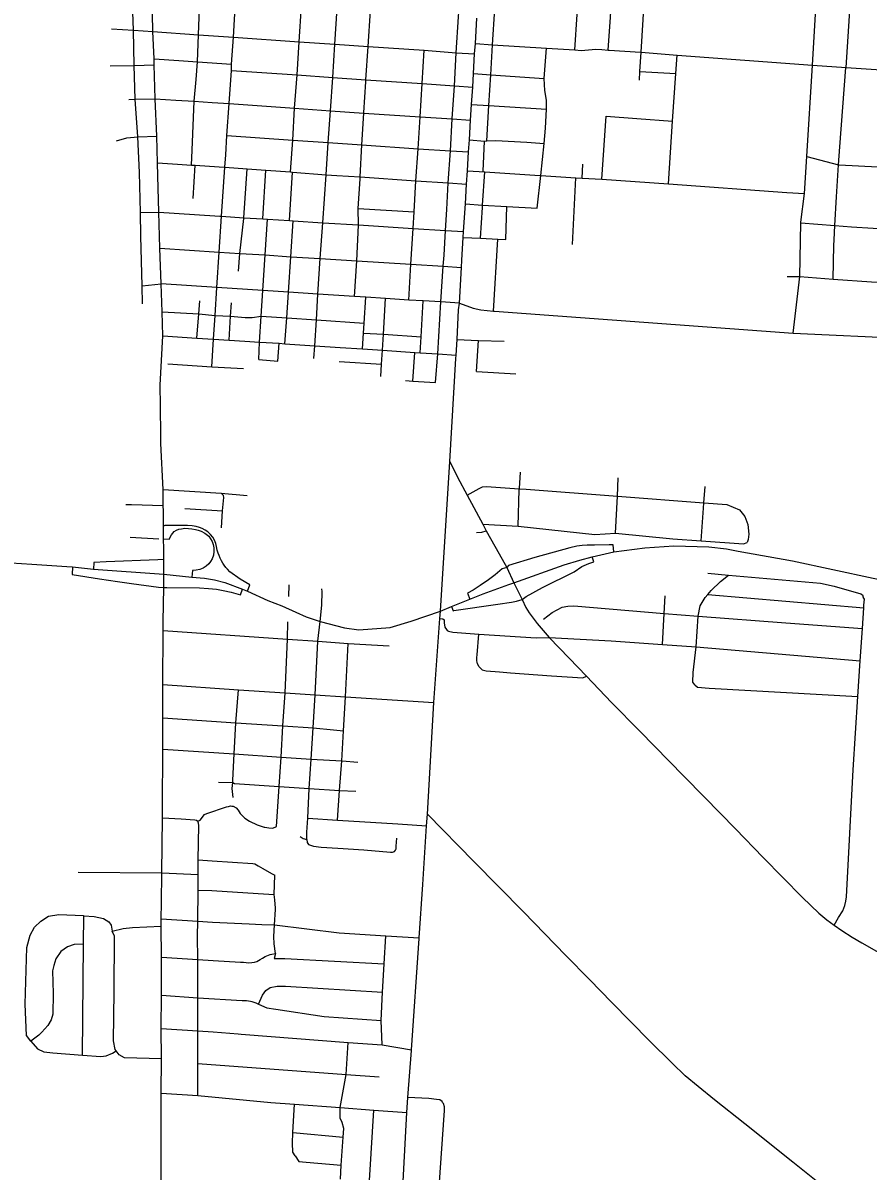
# Model space of a CAD drawing. Extents: x 1755200 to 1902939, y 644115 to 788070.
# Drawn here: x 1828095 to 1836842, y 692073 to 703953 of the extents above; entities that cross this region are included whole.
import ezdxf

# ---------------------------------------------------------------- set-up
doc = ezdxf.new("R2010")
doc.units = 0
for name, color, linetype in [('GM_X_City_Street', 7, 'Continuous'), ('GM_X_Interchange_Ramps', 7, 'Continuous'), ('GM_X_State_Route', 7, 'Continuous'), ('GM_X_US_Route', 7, 'Continuous')]:
    doc.layers.add(name, color=color, linetype=linetype)

msp = doc.modelspace()

# ---------------------------------------------------------------- linework, layer by layer
at = {"layer": 'GM_X_City_Street'}
for points in [[(1832896, 702734), (1832917, 703098), (1832936, 703417), (1832955, 703728), (1832979, 704098), (1832997, 704381), (1833015, 704691), (1833037, 705010), (1833054, 705305), (1833076, 705603), (1833095, 705911), (1833120, 706332), (1833142, 706663), (1833170, 707076)], [(1833806, 703673), (1833830, 704039), (1833850, 704325), (1833870, 704634), (1833889, 704953), (1833908, 705250), (1833927, 705545), (1833948, 705856), (1833975, 706275), (1833995, 706606)], [(1834153, 703672), (1834175, 704012), (1834192, 704301), (1834211, 704611), (1834231, 704931), (1834249, 705228), (1834273, 705523), (1834292, 705832), (1834318, 706251)], [(1830051, 700396), (1830067, 700681), (1830083, 700927), (1830101, 701216), (1830126, 701582), (1830149, 701954), (1830185, 702459), (1830194, 702589), (1830206, 702788), (1830228, 703118), (1830252, 703462), (1830255, 703525), (1830273, 703805), (1830296, 704173), (1830318, 704551), (1830335, 704841), (1830355, 705176), (1830364, 705463), (1830383, 705766)], [(1834492, 703651), (1834513, 703989), (1834531, 704278), (1834550, 704588), (1834569, 704908), (1834584, 705205)], [(1831644, 703344), (1831645, 703365), (1831667, 703709), (1831691, 704080), (1831715, 704463), (1831733, 704772), (1831754, 705089)], [(1836066, 700743), (1836134, 701328), (1836146, 701885), (1836146, 701891), (1836184, 702187), (1836207, 702570), (1836267, 703517), (1836306, 704161), (1836360, 705077)], [(1829840, 702483), (1829847, 702636), (1829867, 703142), (1829889, 703367), (1829901, 703550), (1829911, 703829), (1829927, 704199), (1829949, 704575), (1829961, 704866)], [(1836613, 703491), (1836614, 703491), (1836656, 704134), (1836699, 704861)], [(1832482, 702024), (1832497, 702298), (1832520, 702630), (1832539, 702960), (1832561, 703302), (1832580, 703645), (1832603, 704017), (1832629, 704406), (1832648, 704715)], [(1829238, 703877), (1829216, 704537)], [(1830863, 702411), (1830887, 702740), (1830907, 703070), (1830932, 703415), (1830955, 703759), (1830977, 704129), (1831000, 704509)], [(1831107, 700481), (1831115, 700612), (1831132, 700880), (1831148, 701146), (1831173, 701514), (1831200, 701886), (1831232, 702383), (1831254, 702716), (1831277, 703044), (1831302, 703389), (1831324, 703733), (1831347, 704103), (1831370, 704486), (1831371, 704499)], [(1832513, 699414), (1832575, 700481), (1832579, 700516), (1832589, 700679), (1832603, 700985), (1832612, 701053), (1832634, 701422), (1832639, 701498), (1832653, 701734), (1832656, 701795), (1832674, 702080), (1832686, 702286), (1832695, 702423), (1832708, 702618), (1832716, 702743), (1832728, 702947), (1832739, 703110), (1832750, 703289), (1832758, 703430), (1832770, 703632), (1832779, 703740), (1832794, 704003)], [(1829011, 703892), (1829238, 703877), (1829441, 703864)], [(1829333, 701048), (1829329, 701233), (1829316, 701747), (1829311, 701991), (1829300, 702406), (1829284, 702774), (1829258, 703163), (1829248, 703513), (1829238, 703877)], [(1829441, 703864), (1829911, 703829), (1830273, 703805), (1830955, 703759), (1831324, 703733), (1831667, 703709), (1832246, 703670), (1832580, 703645), (1832770, 703632)], [(1832779, 703740), (1832955, 703728), (1833514, 703692)], [(1832089, 701086), (1832111, 701457), (1832135, 701827), (1832145, 701999), (1832163, 702320), (1832184, 702652), (1832205, 702982), (1832226, 703325), (1832246, 703670)], [(1833418, 702038), (1833456, 702374), (1833491, 702706), (1833502, 702864), (1833513, 703061), (1833513, 703153), (1833495, 703253), (1833490, 703379), (1833514, 703692)], [(1833514, 703692), (1833806, 703673), (1833871, 703669), (1834024, 703681), (1834088, 703677), (1834153, 703672), (1834163, 703672)], [(1834163, 703672), (1834488, 703652)], [(1834477, 703362), (1834480, 703452), (1834492, 703651)], [(1834488, 703652), (1834492, 703651), (1834866, 703619), (1836267, 703517), (1836614, 703491), (1837030, 703465), (1837441, 703435), (1838150, 703382)], [(1834853, 703430), (1834866, 703619)], [(1828998, 703509), (1829248, 703513), (1829454, 703518)], [(1829452, 703583), (1829710, 703565), (1829901, 703550), (1830255, 703525)], [(1830252, 703462), (1830932, 703415), (1831302, 703389), (1831645, 703365), (1832226, 703325), (1832561, 703302), (1832750, 703289)], [(1832758, 703430), (1832936, 703417), (1833490, 703379)], [(1834480, 703452), (1834853, 703430)], [(1834775, 702288), (1834818, 702936), (1834853, 703430)], [(1836490, 701707), (1836490, 701710), (1836499, 701858), (1836516, 702152), (1836537, 702486), (1836548, 702672), (1836613, 703491)], [(1831624, 703026), (1831644, 703344)], [(1829191, 703161), (1829258, 703163), (1829463, 703168)], [(1829463, 703168), (1829676, 703155), (1829867, 703142), (1830053, 703130), (1830228, 703118), (1830907, 703070), (1831277, 703044), (1831624, 703021), (1832205, 702982), (1832539, 702960), (1832728, 702947)], [(1831584, 702339), (1831585, 702359), (1831603, 702691), (1831624, 703021), (1831624, 703026)], [(1832739, 703110), (1832917, 703098), (1833513, 703061)], [(1834087, 702335), (1834133, 702987)], [(1834133, 702987), (1834449, 702964), (1834818, 702936)], [(1829063, 702734), (1829170, 702763), (1829284, 702774), (1829480, 702781)], [(1830206, 702788), (1830887, 702740), (1831254, 702716), (1831603, 702691), (1832184, 702652), (1832520, 702630), (1832708, 702618)], [(1832716, 702743), (1832872, 702731), (1832896, 702734), (1832990, 702738), (1833310, 702718), (1833491, 702706)], [(1832859, 702419), (1832872, 702731)], [(1836207, 702570), (1836537, 702486), (1836544, 702486), (1836943, 702464), (1837101, 702455), (1837535, 702473), (1838091, 702431), (1838260, 702421), (1838759, 702388), (1839132, 702363), (1839337, 702347), (1839447, 702342), (1839801, 702321), (1839890, 702314), (1840367, 702229), (1840765, 702254)], [(1829487, 702506), (1829696, 702492), (1829840, 702483), (1829878, 702481), (1830127, 702463)], [(1829857, 702136), (1829878, 702481)], [(1830127, 702463), (1830185, 702459), (1830416, 702442), (1830609, 702428), (1830863, 702411), (1830886, 702409), (1831232, 702383), (1831345, 702375), (1831585, 702359), (1832163, 702320), (1832497, 702298), (1832686, 702286)], [(1830381, 701928), (1830382, 701938), (1830416, 702442)], [(1830577, 701927), (1830609, 702428)], [(1833883, 702347), (1833891, 702492)], [(1830855, 701909), (1830886, 702409)], [(1831569, 701862), (1831569, 701863), (1831566, 702032), (1831584, 702339)], [(1832695, 702423), (1832874, 702413), (1833444, 702375)], [(1832851, 702043), (1832853, 702069), (1832874, 702413)], [(1833444, 702375), (1833456, 702374), (1833819, 702351), (1833883, 702347), (1834087, 702335)], [(1833783, 701659), (1833819, 702351)], [(1834087, 702335), (1834775, 702288), (1836002, 702200), (1836184, 702187)], [(1832674, 702080), (1832853, 702069), (1833102, 702054), (1833418, 702038)], [(1829311, 701991), (1829503, 701995)], [(1829503, 701995), (1829661, 701986), (1830134, 701955)], [(1830134, 701955), (1830149, 701954), (1830382, 701938), (1830577, 701927), (1830627, 701924), (1830855, 701909), (1830891, 701907), (1831200, 701886), (1831569, 701863), (1832135, 701827), (1832469, 701807), (1832656, 701795)], [(1831566, 702032), (1832145, 701999)], [(1832453, 701549), (1832469, 701807), (1832482, 702024)], [(1832831, 701726), (1832851, 702043)], [(1833093, 701712), (1833102, 702054)], [(1830340, 701569), (1830381, 701928)], [(1830545, 700650), (1830562, 700918), (1830579, 701183), (1830602, 701553), (1830627, 701924)], [(1830806, 700634), (1830827, 700900), (1830843, 701166), (1830868, 701534), (1830891, 701907)], [(1831526, 701122), (1831550, 701491), (1831569, 701862)], [(1836146, 701885), (1836499, 701858), (1836672, 701845), (1836896, 701829), (1837330, 701819), (1837684, 701793), (1837867, 701779), (1838008, 701765)], [(1832653, 701734), (1832831, 701726), (1833009, 701717), (1833093, 701712)], [(1832964, 700972), (1833009, 701717)], [(1829513, 701623), (1830126, 701582), (1830340, 701569), (1830602, 701553), (1830868, 701534), (1831173, 701514), (1831550, 701491), (1832111, 701457), (1832446, 701435), (1832634, 701422)], [(1836481, 701303), (1836487, 701655), (1836490, 701707)], [(1830327, 701386), (1830340, 701569)], [(1832366, 700231), (1832390, 700529), (1832419, 701066), (1832446, 701435), (1832453, 701549)], [(1829329, 701233), (1829527, 701252)], [(1832612, 701053), (1832419, 701066), (1832238, 701077), (1832089, 701086), (1831849, 701101), (1831643, 701115), (1831526, 701122), (1831148, 701146), (1830843, 701166), (1830579, 701183), (1830101, 701216), (1829527, 701252)], [(1836005, 701328), (1836134, 701328), (1836481, 701303), (1836877, 701273), (1837020, 701267), (1837293, 701249), (1837647, 701224), (1838005, 701203)], [(1829894, 700693), (1829917, 700942), (1829926, 701076)], [(1830229, 700671), (1830245, 700918), (1830255, 701058)], [(1831610, 700581), (1831620, 700744), (1831626, 700848), (1831643, 701115)], [(1831799, 700294), (1831807, 700422), (1831815, 700567), (1831826, 700733), (1831849, 701101)], [(1832205, 700541), (1832216, 700705), (1832238, 701077)], [(1832612, 701053), (1832754, 701001), (1832834, 700984), (1832964, 700972), (1832974, 700971)], [(1829536, 700964), (1829917, 700942), (1830083, 700927), (1830245, 700918), (1830395, 700906), (1830468, 700906), (1830562, 700918), (1830827, 700900), (1831132, 700880), (1831626, 700848)], [(1832974, 700971), (1836066, 700743), (1837256, 700687), (1837606, 700663), (1837971, 700637)], [(1829544, 700717), (1829894, 700693), (1830067, 700681), (1830229, 700671), (1830390, 700661), (1830545, 700650), (1830746, 700638), (1830806, 700634), (1831115, 700612), (1831378, 700596), (1831610, 700581), (1831815, 700567), (1832152, 700543), (1832205, 700541), (1832390, 700529), (1832579, 700516)], [(1830536, 700471), (1830545, 700650)], [(1831620, 700744), (1831826, 700733), (1832216, 700705)], [(1832589, 700679), (1832805, 700667)], [(1832790, 700347), (1832811, 700666)], [(1832805, 700667), (1832811, 700666), (1833075, 700659)], [(1830733, 700453), (1830746, 700638)], [(1832129, 700246), (1832152, 700543)], [(1829595, 700424), (1830051, 700396), (1830378, 700379)], [(1830536, 700471), (1830733, 700453)], [(1831367, 700450), (1831807, 700422)], [(1832790, 700347), (1833197, 700323)], [(1832055, 700253), (1832129, 700246), (1832366, 700231)], [(1832281, 695767), (1832349, 696922), (1832411, 697790), (1832416, 697868), (1832513, 699414)], [(1832513, 699414), (1832593, 699252), (1832691, 699067), (1832854, 698768), (1832890, 698699), (1833024, 698460)], [(1833233, 699136), (1833244, 699304)], [(1834228, 698675), (1834250, 699057), (1834257, 699246)], [(1829546, 699124), (1830148, 699087), (1830416, 699065)], [(1832691, 699067), (1832817, 699137), (1832852, 699152), (1832894, 699155), (1833232, 699131), (1833305, 699129), (1834250, 699057), (1835142, 698988), (1835379, 698970), (1835510, 698914), (1835568, 698846), (1835598, 698762), (1835607, 698662), (1835601, 698608), (1835591, 698578)], [(1833221, 698745), (1833232, 699127), (1833232, 699131), (1833233, 699136)], [(1835138, 698932), (1835138, 698932), (1835142, 698988), (1835155, 699158)], [(1830151, 698728), (1830162, 698904), (1830174, 699043), (1830170, 699065), (1830148, 699087)], [(1829161, 698971), (1829219, 698969), (1829548, 698960)], [(1829769, 698930), (1830162, 698904)], [(1835113, 698594), (1835138, 698932)], [(1832854, 698768), (1833221, 698745), (1834015, 698659), (1834228, 698675), (1834822, 698615), (1835113, 698594), (1835553, 698562), (1835591, 698578)], [(1829206, 698632), (1829500, 698615)], [(1832788, 698681), (1832844, 698685), (1832890, 698699)], [(1833024, 698460), (1833103, 698319), (1833175, 698158), (1833263, 697988), (1833301, 697904), (1833334, 697851), (1833417, 697739), (1833479, 697666), (1833541, 697595)], [(1835050, 697103), (1835028, 697131), (1835033, 697233), (1835064, 697497), (1835085, 697816), (1835085, 697816), (1835105, 697921), (1835157, 698009), (1835182, 698038), (1835218, 698079), (1835316, 698174), (1835396, 698239)], [(1835184, 698258), (1835396, 698239), (1836351, 698155), (1836492, 698126), (1836766, 698046), (1836784, 698034), (1836792, 698012)], [(1830846, 698019), (1830852, 698139)], [(1831148, 697555), (1831172, 697759), (1831188, 697928), (1831192, 698070), (1831187, 698098)], [(1835182, 698038), (1836797, 697900)], [(1833483, 697783), (1833571, 697854), (1833677, 697908), (1833734, 697917), (1833798, 697920), (1834731, 697844), (1835085, 697816), (1835992, 697747), (1836783, 697687)], [(1834716, 697522), (1834731, 697844), (1834741, 698026)], [(1836490, 694618), (1836535, 694696), (1836579, 694767), (1836601, 694821), (1836611, 694866), (1836620, 694911), (1836686, 696226), (1836736, 696982), (1836760, 697352), (1836783, 697687), (1836797, 697900), (1836799, 697930), (1836806, 697992), (1836792, 698012)], [(1830718, 695639), (1830747, 696052), (1830767, 696356), (1830786, 696679), (1830810, 697022), (1830834, 697577), (1830838, 697757)], [(1832411, 697790), (1832442, 697788), (1832456, 697777), (1832455, 697747), (1832461, 697702), (1832479, 697677), (1832487, 697666), (1832501, 697659), (1832545, 697648), (1832813, 697628), (1833406, 697590), (1833541, 697595)], [(1829546, 697668), (1830834, 697577), (1831148, 697555), (1831462, 697531), (1831884, 697508)], [(1831032, 695505), (1831035, 695580), (1831042, 695724), (1831058, 696031), (1831077, 696334), (1831099, 696659), (1831118, 697001), (1831148, 697555)], [(1832817, 697289), (1832801, 697322), (1832797, 697338), (1832794, 697353), (1832792, 697386), (1832795, 697413), (1832813, 697628)], [(1833541, 697595), (1834183, 697560), (1834716, 697522), (1835064, 697497), (1836760, 697352)], [(1833541, 697595), (1833748, 697380), (1833928, 697193)], [(1831349, 695703), (1831371, 696010), (1831394, 696318), (1831412, 696628), (1831434, 696980), (1831462, 697531)], [(1832817, 697289), (1832847, 697260), (1832888, 697248), (1833028, 697238), (1833140, 697230), (1833565, 697199), (1833889, 697177), (1833928, 697193)], [(1829544, 697108), (1830326, 697054), (1830810, 697022), (1831118, 697001), (1831434, 696980), (1832349, 696922)], [(1833928, 697193), (1834187, 696923), (1834481, 696624), (1834633, 696469), (1834936, 696160), (1835150, 695941), (1835469, 695615), (1835757, 695318), (1835961, 695111), (1836163, 694905), (1836334, 694742), (1836415, 694674), (1836490, 694618), (1836569, 694561), (1836676, 694494), (1836779, 694435), (1836978, 694320)], [(1835050, 697103), (1835078, 697081), (1835196, 697071), (1836736, 696982)], [(1830269, 696119), (1830282, 696390), (1830299, 696711), (1830326, 697054)], [(1829543, 696764), (1830299, 696711), (1830786, 696679), (1831099, 696659), (1831311, 696638)], [(1831311, 696638), (1831412, 696628)], [(1829543, 696440), (1830282, 696390), (1830767, 696356), (1831077, 696334), (1831394, 696318), (1831398, 696317)], [(1831398, 696317), (1831562, 696305)], [(1830118, 696098), (1830267, 696095), (1830284, 696084), (1830747, 696052), (1831058, 696031), (1831371, 696010), (1831542, 696004)], [(1830272, 695937), (1830261, 696033), (1830267, 696095), (1830269, 696119)], [(1829540, 695729), (1829733, 695718), (1829875, 695707), (1829892, 695703), (1829905, 695693), (1829930, 695704), (1829973, 695761), (1829998, 695773), (1830202, 695841), (1830221, 695847), (1830243, 695852), (1830257, 695850), (1830272, 695848), (1830302, 695831), (1830321, 695808), (1830344, 695772), (1830393, 695723), (1830441, 695693), (1830521, 695654), (1830592, 695632), (1830600, 695630), (1830640, 695624), (1830680, 695622), (1830718, 695639)], [(1829905, 693538), (1829906, 693866), (1829906, 694262), (1829902, 694504), (1829906, 694658), (1829908, 694980), (1829907, 695141), (1829909, 695292), (1829914, 695650), (1829913, 695674), (1829905, 695693)], [(1831042, 695724), (1831349, 695703), (1831974, 695665), (1832271, 695646)], [(1831848, 689276), (1831878, 689727), (1831916, 690153), (1831941, 690551), (1831966, 690915), (1832006, 691512), (1832068, 692679), (1832080, 692835), (1832116, 693321), (1832116, 693327), (1832197, 694481), (1832197, 694485), (1832233, 695037), (1832271, 695646), (1832281, 695767)], [(1837170, 691164), (1837117, 691253), (1837017, 691383), (1836935, 691468), (1836792, 691587), (1836653, 691694), (1836626, 691715), (1836441, 691861), (1836064, 692164), (1835566, 692562), (1835253, 692811), (1835082, 692948), (1834949, 693059), (1834813, 693190), (1834580, 693419), (1834190, 693818), (1833958, 694057), (1833713, 694305), (1833275, 694755), (1832761, 695277), (1832281, 695767)], [(1830963, 695535), (1830997, 695515), (1831032, 695505)], [(1831032, 695505), (1831037, 695473), (1831050, 695453), (1831101, 695435), (1831180, 695426), (1831355, 695414), (1831623, 695396), (1831900, 695374), (1831920, 695374), (1831939, 695380), (1831952, 695392), (1831957, 695409), (1831958, 695435), (1831964, 695519)], [(1829909, 695292), (1830052, 695284), (1830473, 695255), (1830496, 695251), (1830530, 695233), (1830578, 695205), (1830667, 695153), (1830702, 695136)], [(1828665, 695167), (1829534, 695160)], [(1829534, 695160), (1829907, 695141)], [(1830709, 694781), (1830710, 694793), (1830702, 694879), (1830694, 694936), (1830702, 695136)], [(1829908, 694980), (1830049, 694977), (1830528, 694944), (1830694, 694936)], [(1828178, 693417), (1828132, 693475), (1828117, 693800), (1828137, 694387), (1828170, 694514), (1828216, 694596), (1828282, 694658), (1828360, 694711), (1828468, 694729), (1828718, 694716), (1828726, 694715), (1828833, 694706), (1828929, 694685), (1828985, 694651), (1829007, 694617), (1829020, 694555)], [(1828710, 693273), (1828723, 694421), (1828726, 694715)], [(1830708, 694323), (1830696, 694424), (1830693, 694499), (1830700, 694620), (1830709, 694781)], [(1829020, 694555), (1829134, 694582), (1829228, 694594), (1829527, 694607)], [(1829527, 694682), (1829906, 694658), (1830058, 694649), (1830436, 694630)], [(1830436, 694630), (1830567, 694623), (1830700, 694620), (1831368, 694537), (1831851, 694507), (1832197, 694485)], [(1829529, 693233), (1829145, 693244), (1829092, 693276), (1829060, 693316), (1829048, 693330), (1829034, 693420), (1829038, 693927), (1829044, 694505), (1829020, 694555)], [(1831814, 693379), (1831802, 693630), (1831818, 693925), (1831835, 694216), (1831851, 694507)], [(1828723, 694421), (1828627, 694419), (1828557, 694395), (1828487, 694344), (1828436, 694270), (1828414, 694200), (1828402, 694144), (1828407, 693909), (1828404, 693697), (1828386, 693638), (1828352, 693580), (1828292, 693512), (1828258, 693478), (1828178, 693417)], [(1829530, 694287), (1829906, 694262), (1830063, 694253), (1830346, 694235), (1830379, 694233)], [(1830379, 694233), (1830434, 694229), (1830463, 694232), (1830493, 694234), (1830517, 694243), (1830551, 694263), (1830576, 694277), (1830602, 694292), (1830638, 694308), (1830654, 694313), (1830670, 694318), (1830708, 694323), (1830695, 694274), (1830805, 694272), (1831835, 694216)], [(1829530, 693893), (1829906, 693866), (1830363, 693839)], [(1830533, 693801), (1830576, 693892), (1830610, 693941), (1830654, 693971), (1830726, 693987), (1830814, 693985), (1831818, 693925)], [(1830363, 693839), (1830388, 693838), (1830409, 693837), (1830449, 693831), (1830465, 693828), (1830486, 693821), (1830507, 693814), (1830533, 693801), (1830621, 693762), (1830711, 693747), (1831212, 693674), (1831802, 693630)], [(1829527, 693548), (1829905, 693524), (1830064, 693513), (1830321, 693492)], [(1829905, 693170), (1829905, 693185), (1829905, 693524), (1829905, 693538)], [(1828178, 693417), (1828247, 693339), (1828311, 693307), (1828403, 693296), (1828710, 693273), (1828902, 693259), (1828958, 693266), (1829022, 693294), (1829060, 693316)], [(1830321, 693492), (1830352, 693489), (1831460, 693404), (1831814, 693379), (1832116, 693327)], [(1831381, 691989), (1831390, 692134), (1831409, 692423), (1831415, 692513), (1831399, 692575), (1831379, 692621), (1831377, 692677), (1831378, 692730), (1831440, 693073), (1831460, 693404)], [(1829904, 692854), (1829905, 693170)], [(1829905, 693185), (1831440, 693073), (1831781, 693049)], [(1829526, 692880), (1829904, 692854), (1830660, 692783), (1830905, 692765), (1831378, 692730), (1831726, 692704), (1832068, 692679)], [(1832439, 692784), (1832433, 692793), (1832411, 692809), (1832375, 692813), (1832296, 692823), (1832080, 692835)], [(1830913, 692231), (1830889, 692269), (1830884, 692361), (1830890, 692471), (1830905, 692765)], [(1831654, 691528), (1831726, 692704)], [(1832376, 691521), (1832404, 691911), (1832459, 692699), (1832457, 692737), (1832447, 692771), (1832441, 692780), (1832439, 692784)], [(1830890, 692471), (1831409, 692423)], [(1830913, 692231), (1830949, 692173), (1831028, 692165), (1831390, 692134)]]:
    msp.add_lwpolyline(points, dxfattribs=at)
at = {"layer": 'GM_X_Interchange_Ramps'}
for points in [[(1830420, 698072), (1830445, 698138), (1830344, 698196), (1830238, 698273), (1830212, 698300), (1830196, 698319), (1830179, 698342), (1830165, 698364), (1830151, 698388), (1830138, 698415), (1830126, 698441), (1830117, 698466), (1830107, 698498), (1830098, 698537), (1830091, 698565), (1830078, 698600), (1830059, 698633), (1830038, 698660), (1830009, 698688), (1829982, 698706), (1829949, 698722), (1829922, 698731), (1829887, 698741), (1829848, 698748), (1829798, 698752), (1829564, 698752), (1829551, 698745)], [(1829551, 698614), (1829609, 698613), (1829631, 698655), (1829660, 698692), (1829684, 698705), (1829707, 698714), (1829736, 698720), (1829772, 698724), (1829810, 698723), (1829844, 698720), (1829882, 698713), (1829910, 698705), (1829941, 698695), (1829979, 698674), (1830018, 698641), (1830038, 698614), (1830052, 698589), (1830065, 698555), (1830071, 698523), (1830072, 698483), (1830066, 698445), (1830052, 698408), (1830038, 698382), (1830018, 698356), (1829992, 698332), (1829962, 698312), (1829927, 698298), (1829887, 698292), (1829849, 698288), (1829842, 698217)], [(1834212, 698482), (1834204, 698554), (1834162, 698553), (1834012, 698551), (1833935, 698548), (1833882, 698545), (1833827, 698538), (1833756, 698523), (1833393, 698422), (1833119, 698338), (1833103, 698319)], [(1829552, 698400), (1829490, 698398), (1828958, 698377), (1828830, 698371), (1828826, 698300)], [(1833263, 697988), (1833303, 698020), (1833473, 698111), (1833800, 698274), (1833879, 698329), (1833951, 698359), (1834002, 698376), (1833988, 698430)], [(1828608, 698324), (1828603, 698247), (1828886, 698200), (1829073, 698173), (1829217, 698154), (1829498, 698114), (1829553, 698110)], [(1833103, 698319), (1833054, 698304), (1832983, 698241), (1832914, 698191), (1832828, 698131), (1832754, 698084), (1832697, 698052), (1832721, 697992)], [(1829553, 698110), (1829584, 698111), (1829922, 698109), (1830016, 698102), (1830098, 698093), (1830167, 698079), (1830251, 698062), (1830348, 698036), (1830369, 698094)], [(1832530, 697914), (1832547, 697871), (1832554, 697873), (1833009, 697940), (1833151, 697961), (1833205, 697969), (1833263, 697988)]]:
    msp.add_lwpolyline(points, dxfattribs=at)
at = {"layer": 'GM_X_State_Route'}
for points in [[(1825238, 698709), (1825525, 698671), (1826002, 698595), (1826341, 698545), (1826632, 698510), (1826650, 698506), (1827162, 698440), (1827661, 698382), (1827756, 698382), (1828187, 698354), (1828551, 698328)], [(1833124, 698141), (1833175, 698158), (1833697, 698346), (1833859, 698394), (1833988, 698430), (1834212, 698482), (1834532, 698523), (1834832, 698541), (1835193, 698533), (1835376, 698513), (1835498, 698487), (1836060, 698386), (1836894, 698208), (1836998, 698189), (1837208, 698145), (1837337, 698123)], [(1828551, 698328), (1828608, 698324), (1828826, 698300), (1829553, 698250)], [(1829553, 698250), (1829842, 698217), (1829975, 698207), (1830079, 698191), (1830183, 698164), (1830369, 698094), (1830420, 698072), (1830629, 697978), (1830776, 697921), (1830920, 697855), (1831027, 697808), (1831172, 697759), (1831422, 697694), (1831573, 697675), (1831896, 697698), (1832114, 697762), (1832416, 697868), (1832530, 697914), (1832721, 697992), (1832858, 698047), (1833124, 698141)]]:
    msp.add_lwpolyline(points, dxfattribs=at)
at = {"layer": 'GM_X_US_Route'}
for points in [[(1829544, 700717), (1829544, 700717), (1829536, 700964), (1829527, 701252), (1829513, 701623), (1829503, 701995), (1829491, 702371), (1829487, 702506), (1829480, 702781), (1829463, 703168), (1829454, 703518), (1829452, 703583), (1829441, 703864), (1829431, 704234), (1829421, 704525), (1829419, 704609), (1829409, 704878), (1829398, 705237), (1829389, 705827), (1829388, 705879)], [(1829519, 699991), (1829517, 700206), (1829544, 700717)], [(1829522, 699679), (1829519, 699991)], [(1829549, 698901), (1829548, 698960), (1829546, 699124), (1829523, 699600), (1829522, 699662), (1829522, 699679)], [(1829553, 698250), (1829552, 698400), (1829552, 698513), (1829551, 698614), (1829551, 698745), (1829549, 698901)], [(1829553, 698110), (1829553, 698250)], [(1829548, 697760), (1829553, 698110)], [(1829166, 689438), (1829323, 689893), (1829459, 690311), (1829490, 690463), (1829511, 690581), (1829524, 690710), (1829530, 690943), (1829526, 692880), (1829529, 693233), (1829527, 693548), (1829530, 693893), (1829530, 694287), (1829527, 694607), (1829527, 694682), (1829530, 694850), (1829534, 695160), (1829540, 695729), (1829539, 695840), (1829543, 696440), (1829543, 696764), (1829544, 697108), (1829546, 697668), (1829548, 697760)]]:
    msp.add_lwpolyline(points, dxfattribs=at)

doc.saveas('drawing.dxf')
